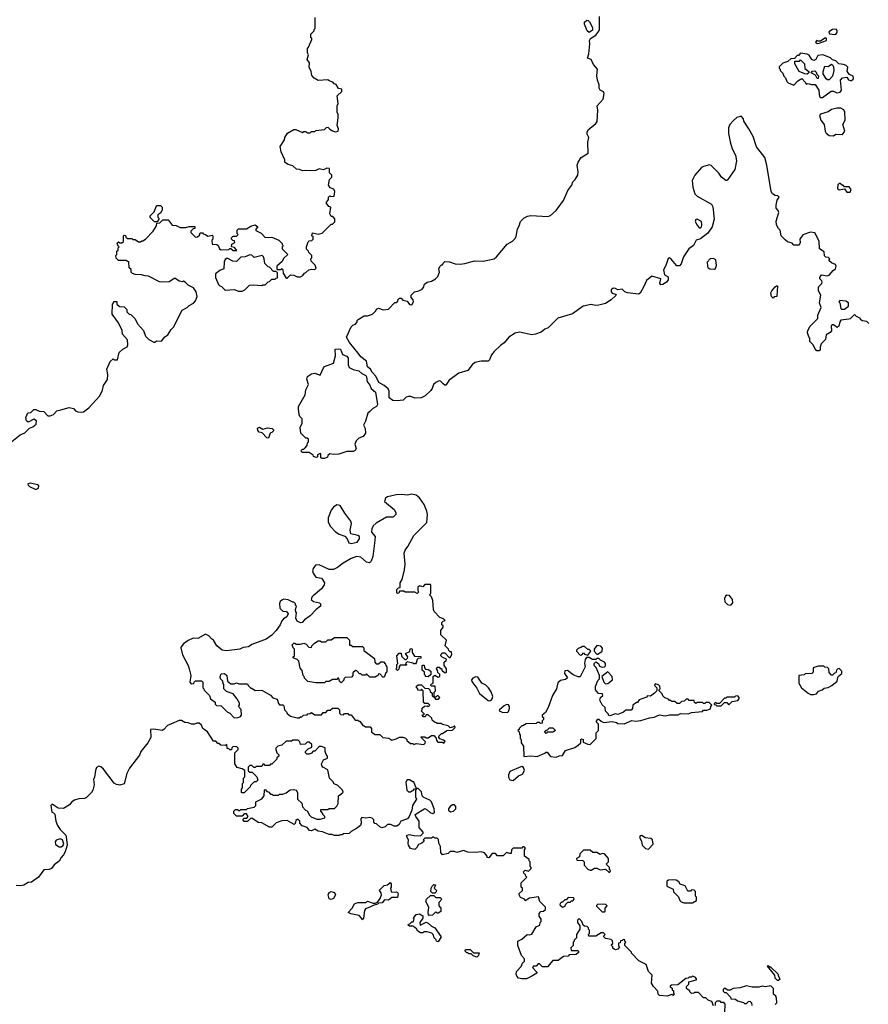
# Model space of a CAD drawing. Extents: x 2029826 to 2248070, y 228728 to 402406.
# Tile 366 of 368: x 2158637 to 2166340, y 371132 to 380065. Entities that reach past the tile are written whole.
import ezdxf

# ---------------------------------------------------------------- set-up
doc = ezdxf.new("R2010")
doc.units = 0

msp = doc.modelspace()

# ---------------------------------------------------------------- linework, layer by layer
at = {"layer": '0CON10XD'}
for points in [[(2158550, 376225), (2158641.7, 376298.3), (2158685, 376317.5), (2158725, 376360), (2158755, 376370), (2158787.5, 376395), (2158790, 376425), (2158765, 376440), (2158715, 376412.5), (2158700, 376425), (2158692.5, 376455), (2158711.7, 376498.3), (2158738.3, 376501.7), (2158765, 376530), (2158785, 376530), (2158813, 376513), (2158855, 376510), (2158891.7, 376471.7), (2158915, 376470), (2158945, 376482.5), (2158973, 376517), (2159010, 376525), (2159085, 376546.7), (2159125, 376537.5), (2159145, 376517.5), (2159165, 376507.5), (2159195, 376503.3), (2159215, 376507.5), (2159265, 376543.3), (2159365, 376652.5), (2159388.8, 376705), (2159397.5, 376745), (2159435, 376800), (2159436.7, 376845), (2159426.7, 376895), (2159457.5, 376965), (2159485, 376987.5), (2159495, 376980), (2159525, 376980), (2159540, 377045), (2159573.9, 377076.1), (2159611.7, 377098.3), (2159617.5, 377115), (2159615, 377160), (2159571.7, 377211.7), (2159566.2, 377245), (2159533.8, 377313.8), (2159477.5, 377395), (2159480, 377485), (2159490, 377495), (2159491.7, 377508.3), (2159518.3, 377508.3), (2159520, 377485), (2159541.7, 377461.7), (2159585, 377460), (2159610, 377435), (2159610, 377415), (2159630, 377395), (2159645, 377390), (2159685, 377350), (2159707, 377307), (2159760, 377245), (2159780, 377195), (2159810, 377165), (2159855, 377140), (2159865, 377140), (2159878.3, 377151.7), (2159925, 377150), (2159953.6, 377186.4), (2159983, 377207), (2160012.5, 377255), (2160032.5, 377275), (2160111.7, 377428.3), (2160157.5, 377455), (2160175, 377472.5), (2160215, 377492.5), (2160232.5, 377515), (2160246.7, 377555), (2160237.5, 377595), (2160215, 377632.5), (2160165, 377656.7), (2160140, 377685), (2160125, 377692.5), (2160115, 377687.5), (2160085, 377692.5), (2160045, 377720), (2159995, 377687.5), (2159925, 377683.3), (2159905, 377687.5), (2159807, 377737), (2159775, 377740), (2159741.7, 377751.7), (2159685, 377752.5), (2159661.7, 377761.7), (2159650, 377775), (2159648.3, 377798.3), (2159630, 377815), (2159628.3, 377868.3), (2159615, 377870), (2159605, 377880), (2159535, 377880), (2159511.7, 377901.7), (2159510, 377925), (2159520, 377935), (2159520, 377965), (2159530, 377975), (2159530, 377995), (2159540, 378005), (2159531.7, 378011.7), (2159521.7, 378038.3), (2159535, 378050), (2159545, 378040), (2159565, 378040), (2159578.3, 378051.7), (2159580, 378105), (2159585, 378110), (2159598.3, 378108.3), (2159601.7, 378091.7), (2159615, 378080), (2159655, 378080), (2159665, 378070), (2159685, 378070), (2159715, 378050), (2159735, 378050), (2159745, 378060), (2159755, 378060), (2159780, 378075), (2159850, 378145), (2159880, 378195), (2159881.7, 378218.3), (2159908.3, 378221.7), (2159935, 378250), (2159985, 378250), (2160021.7, 378201.7), (2160057, 378197), (2160095, 378180), (2160145, 378180), (2160175, 378190), (2160228.3, 378188.3), (2160228.3, 378171.7), (2160211.7, 378168.3), (2160190, 378145), (2160190, 378135), (2160233, 378093), (2160250, 378095), (2160268.3, 378111.7), (2160275, 378130), (2160295, 378130), (2160302.5, 378122.5), (2160325, 378117.5), (2160345, 378100), (2160385, 378110), (2160390, 378105), (2160390, 378075), (2160380, 378065), (2160385, 378030), (2160427, 378027), (2160440, 378015), (2160450, 377985), (2160465, 377977.5), (2160535, 377980), (2160545, 377990), (2160555, 377990), (2160575, 377970), (2160608.3, 377971.7), (2160588.3, 377998.3), (2160560, 378005), (2160561.7, 378028.3), (2160590, 378045), (2160588.3, 378058.3), (2160571.7, 378061.7), (2160560, 378075), (2160560, 378085), (2160575, 378100), (2160605, 378100), (2160615, 378110), (2160620, 378115), (2160610, 378125), (2160610, 378155), (2160621.7, 378168.3), (2160695, 378167.5), (2160735, 378193.3), (2160773, 378203), (2160797.5, 378185), (2160780, 378165), (2160781.7, 378151.7), (2160828.3, 378128.3), (2160865, 378090), (2160925, 378092.5), (2160990, 378065), (2161020, 378035), (2161020, 378025), (2161030, 378015), (2161020, 378005), (2161020, 377985), (2161070, 377935), (2161031.7, 377898.3), (2161018.3, 377871.7), (2160971.7, 377828.3), (2160970, 377805), (2160975, 377800), (2161005, 377800), (2161018.3, 377808.3), (2161027, 377797), (2161030, 377765), (2161055, 377720), (2161065, 377720), (2161095, 377750), (2161125, 377747.5), (2161155, 377732.5), (2161187, 377733), (2161206.4, 377743.6), (2161223.6, 377766.4), (2161235, 377770), (2161263, 377797), (2161285, 377802.5), (2161315, 377800), (2161328.3, 377811.7), (2161318.3, 377838.3), (2161283, 377873), (2161280, 377895), (2161290, 377905), (2161290, 377925), (2161261.7, 377951.7), (2161260, 377965), (2161241.7, 377981.7), (2161240, 378005), (2161255, 378050), (2161265, 378060), (2161288.3, 378061.7), (2161300, 378075), (2161300, 378095), (2161290, 378105), (2161295, 378130), (2161345, 378120), (2161381.7, 378128.3), (2161465, 378210), (2161475, 378210), (2161498.3, 378231.7), (2161498.3, 378258.3), (2161478.3, 378278.3), (2161465, 378280), (2161453, 378303), (2161460, 378365), (2161441.7, 378371.7), (2161420, 378405), (2161440, 378435), (2161440, 378455), (2161451.7, 378468.3), (2161465, 378460), (2161490, 378465), (2161497.5, 378505), (2161488.3, 378528.3), (2161455, 378540), (2161440, 378565), (2161450, 378615), (2161470, 378635), (2161470, 378655), (2161450, 378675), (2161450, 378715), (2161425, 378717.5), (2161395, 378702.5), (2161355, 378712.5), (2161325, 378697.5), (2161275, 378692.5), (2161233.3, 378696.7), (2161205, 378692.5), (2161177, 378707), (2161148.3, 378708.3), (2161115, 378740), (2161075, 378750), (2161050, 378765), (2161043, 378773), (2161042.5, 378795), (2161010, 378865), (2161002.5, 378915), (2161040, 378975), (2161043, 378997), (2161067.5, 379035), (2161125, 379067.5), (2161145, 379070), (2161205, 379042.5), (2161215, 379050), (2161235, 379050), (2161245, 379040), (2161275, 379040), (2161285, 379050), (2161315, 379050), (2161325, 379060), (2161405, 379070), (2161421.7, 379088.3), (2161435, 379090), (2161450.7, 379070.7), (2161476.1, 379056.1), (2161505, 379048.8), (2161527.5, 379055), (2161530, 379075), (2161518.8, 379105), (2161527.5, 379175), (2161527.5, 379205), (2161517.5, 379225), (2161520, 379285), (2161527.5, 379305), (2161520, 379375), (2161560, 379415), (2161560, 379435), (2161531.7, 379441.7), (2161508.3, 379478.3), (2161491.7, 379481.7), (2161478.3, 379498.3), (2161445, 379510), (2161435, 379520), (2161345, 379512.5), (2161310, 379535), (2161288.3, 379558.3), (2161282.5, 379595), (2161263.3, 379635), (2161267.5, 379675), (2161247.5, 379705), (2161257.5, 379745), (2161250, 379765), (2161250, 379805), (2161260, 379815), (2161290, 379885), (2161290, 379895), (2161280, 379905), (2161280, 379935), (2161310, 379965), (2161310, 379975), (2161320, 379985), (2161320, 380085)], [(2166163, 377347), (2166091.7, 377338.3), (2166080, 377325), (2166072.5, 377285), (2166056.4, 377273.6), (2166025, 377297.5), (2166015, 377297.5), (2166003.6, 377286.4), (2166007, 377243), (2165993, 377227), (2165957.5, 377205), (2165952.5, 377165), (2165912.5, 377125), (2165902.5, 377095), (2165901.7, 377068.3), (2165895, 377060), (2165871.7, 377061.7), (2165853, 377083), (2165840, 377115), (2165810, 377145), (2165810, 377175), (2165798.3, 377188.3), (2165788.8, 377225), (2165791.2, 377245), (2165812.5, 377285), (2165880, 377355), (2165880, 377385), (2165912.5, 377455), (2165897.5, 377495), (2165910, 377565), (2165887.5, 377605), (2165887.5, 377635), (2165890, 377645), (2165917, 377673), (2165920, 377685), (2165917, 377697), (2165900, 377715), (2165900, 377725), (2165915, 377750), (2165965, 377740), (2165985, 377747.5), (2166020.5, 377789.5), (2166042.5, 377805), (2166049.3, 377829.3), (2166043, 377843), (2166005, 377860), (2165981.7, 377881.7), (2165990, 377895), (2165978.3, 377908.3), (2165955, 377910), (2165941.7, 377921.7), (2165938.3, 377958.3), (2165897.5, 377985), (2165892.5, 378055), (2165855, 378132.5), (2165815, 378136.7), (2165745, 378112.5), (2165717.5, 378075), (2165722.5, 378045), (2165711.7, 378018.3), (2165665, 378020), (2165647, 378037), (2165605, 378050), (2165585, 378067.5), (2165550, 378105), (2165540, 378155), (2165525, 378170), (2165507.5, 378205), (2165503.6, 378236.4), (2165526.7, 378315), (2165520, 378335), (2165502.5, 378355), (2165502.5, 378382.5), (2165513, 378427), (2165530, 378455), (2165517, 378467), (2165495, 378470), (2165470, 378485), (2165457.5, 378505), (2165420, 378745), (2165400, 378815), (2165325, 378912.5), (2165293.3, 379005), (2165256.1, 379076.1), (2165210, 379145), (2165207, 379167), (2165185, 379190), (2165145, 379177.5), (2165115, 379151.2), (2165082.5, 379115), (2165071.4, 379085), (2165071.7, 379031.7), (2165086.4, 378956.4), (2165104.5, 378894.5), (2165134.2, 378835), (2165144.3, 378785), (2165126.7, 378705), (2165065, 378616.7), (2165055, 378607.5), (2165045, 378607.5), (2165006.7, 378635), (2164983.3, 378673.3), (2164913.1, 378743.1), (2164899.5, 378749.5), (2164845, 378734.3), (2164825, 378722.9), (2164765.4, 378654.6), (2164740, 378605), (2164747.5, 378545), (2164763.8, 378485), (2164786, 378465), (2164915, 378390), (2164927, 378367), (2164940, 378255), (2164923, 378187), (2164882.2, 378127.8), (2164815, 378077.1), (2164776.2, 378063.8), (2164754, 378015), (2164709.2, 377985), (2164662.5, 377915), (2164640.3, 377849.7), (2164625, 377832), (2164602.4, 377832.4), (2164551.7, 377891.7), (2164535, 377903.3), (2164522.7, 377897.3), (2164503.1, 377835), (2164479.6, 377795), (2164490, 377750), (2164522.5, 377732.5), (2164522, 377705), (2164508, 377685), (2164475, 377661.9), (2164455, 377660), (2164448.8, 377675), (2164457.5, 377715), (2164375, 377738), (2164325, 377697.5), (2164302, 377645), (2164268, 377585), (2164255, 377576.2), (2164155, 377586.7), (2164130, 377595), (2164105, 377620), (2164065, 377613.3), (2164046, 377626), (2164025, 377628.6), (2164006.7, 377615), (2164005.6, 377595), (2164015, 377582.9), (2164043.8, 377573.8), (2164052.5, 377565), (2164005, 377523.5), (2163955, 377491.5), (2163895, 377474.6), (2163863, 377473), (2163825, 377480), (2163752, 377465), (2163655, 377395.4), (2163522.1, 377357.9), (2163435, 377268.8), (2163405, 377256.7), (2163369.1, 377230.9), (2163317.4, 377212.6), (2163285, 377206.9), (2163175, 377229.5), (2163135, 377222.2), (2163075.6, 377184.4), (2163035, 377132), (2163000.7, 377109.3), (2162942.5, 377055), (2162920, 377025), (2162901.1, 376978.9), (2162888.3, 376968.3), (2162826.6, 376966.6), (2162768.8, 376955), (2162744.3, 376935), (2162705, 376883.3), (2162622.3, 376857.7), (2162533.9, 376796.1), (2162505, 376750), (2162495, 376750), (2162480.7, 376760.7), (2162457, 376787), (2162445, 376787.5), (2162415, 376772.5), (2162392.5, 376755), (2162380.7, 376719.3), (2162368, 376702), (2162316.4, 376653.6), (2162280, 376635), (2162225, 376632.5), (2162187, 376647), (2162165, 376647.5), (2162145, 376640), (2162116.4, 376613.6), (2162063.6, 376606.4), (2162025, 376611.2), (2161990, 376635), (2161990, 376695), (2161981.2, 376715), (2161945.8, 376745.8), (2161896, 376775), (2161870.5, 376830.5), (2161835, 376866.2), (2161820.8, 376895), (2161795, 376916.2), (2161786.4, 376966.4), (2161732.5, 377005), (2161710.5, 377040.5), (2161631.4, 377135), (2161603.3, 377185), (2161645, 377280), (2161660, 377295), (2161686.4, 377303.6), (2161700, 377325), (2161700, 377335), (2161710, 377345), (2161763, 377377), (2161795, 377377.5), (2161840, 377395), (2161870, 377425), (2161875, 377440), (2161895, 377447.5), (2161935, 377432.5), (2161985, 377440), (2162041.7, 377498.3), (2162055, 377500), (2162068.3, 377511.7), (2162070, 377525), (2162085, 377540), (2162098.3, 377538.3), (2162115, 377520), (2162155, 377510), (2162175, 377482.5), (2162195, 377477.5), (2162212.5, 377505), (2162210, 377525), (2162190, 377545), (2162190, 377565), (2162220, 377595), (2162260, 377605), (2162289.3, 377620.7), (2162302.5, 377635), (2162310, 377665), (2162335, 377682.5), (2162375, 377692.5), (2162412.5, 377715), (2162432.5, 377735), (2162447.5, 377775), (2162442.5, 377805), (2162450, 377825), (2162465, 377840), (2162475, 377840), (2162480, 377855), (2162495, 377870), (2162537.7, 377867.7), (2162590, 377850), (2162635, 377845.7), (2162677.9, 377852.1), (2162765, 377877.5), (2162845, 377874), (2162945, 377896.9), (2162965.9, 377914.1), (2163062.2, 378027.8), (2163108.8, 378055), (2163132.3, 378077.7), (2163142.3, 378097.7), (2163155, 378166.7), (2163170.6, 378195), (2163182.2, 378235), (2163215, 378268.6), (2163247.1, 378282.9), (2163275, 378288.5), (2163429.3, 378280.7), (2163455, 378290), (2163506.9, 378333.1), (2163572.9, 378425), (2163612, 378515), (2163650, 378565), (2163656.4, 378593.6), (2163677.5, 378615), (2163702.5, 378655), (2163706.7, 378685), (2163696.7, 378745), (2163707.3, 378772.7), (2163733.8, 378815), (2163796.2, 378855), (2163794.1, 378954.1), (2163803.3, 378995), (2163787.5, 379025), (2163787.5, 379045), (2163797.5, 379065), (2163867.7, 379122.3), (2163879.5, 379140.5), (2163885.8, 379245), (2163879.2, 379285), (2163932.5, 379345), (2163942, 379395), (2163935, 379411.2), (2163905.6, 379425.6), (2163897.1, 379445), (2163896, 379475), (2163881.2, 379515), (2163876.7, 379555), (2163882.5, 379615), (2163845, 379660), (2163825, 379702.5), (2163790, 379715), (2163802.5, 379755), (2163813.3, 379845), (2163807.5, 379875), (2163817, 379893), (2163867.5, 379925), (2163895, 379960), (2163900, 379975), (2163900, 380095)], [(2163805, 379950), (2163787.5, 379965), (2163764.3, 380025), (2163765, 380042.5), (2163785, 380060), (2163798.3, 380058.3), (2163810, 380045), (2163837.5, 379995), (2163835, 379970), (2163805, 379950)], [(2165875, 379850), (2165895, 379852.5), (2165960, 379875), (2165960, 379895), (2165955, 379900), (2165945, 379897.5), (2165905, 379870), (2165885, 379870), (2165872.5, 379877.5), (2165861.7, 379861.7), (2165875, 379850)], [(2166035, 379930.8), (2166049.7, 379940.3), (2166055.7, 379954.3), (2166056.7, 379966.7), (2166048, 379978), (2166015, 379977.1), (2165980, 379955), (2165987.5, 379937.5), (2166035, 379930.8)], [(2165908.3, 379358.3), (2165925, 379360), (2166003, 379417), (2166025, 379417.5), (2166055, 379402.5), (2166085, 379407.5), (2166096.7, 379425), (2166086.2, 379515), (2166105, 379538), (2166145, 379542.5), (2166160.6, 379520.6), (2166175, 379514.2), (2166185.8, 379514.2), (2166201.2, 379525), (2166206.2, 379535), (2166202.3, 379552.3), (2166168.8, 379568.8), (2166146.7, 379595), (2166153.3, 379635), (2166138.6, 379648.6), (2166115, 379659.2), (2166073.2, 379663.2), (2166045, 379692.5), (2166015, 379700), (2165995, 379720), (2165926.4, 379746.4), (2165881.2, 379738.8), (2165862, 379705), (2165845, 379693.8), (2165826.2, 379705), (2165803.6, 379743.6), (2165785, 379752.5), (2165725, 379760), (2165705, 379740), (2165695, 379740), (2165668.3, 379711.7), (2165635, 379710), (2165610, 379685), (2165565, 379670), (2165531.7, 379638.3), (2165530, 379625), (2165540, 379615), (2165540, 379605), (2165565, 379580), (2165571.7, 379551.7), (2165588.3, 379538.3), (2165600, 379505), (2165611.7, 379491.7), (2165665, 379470), (2165700.7, 379509.3), (2165735, 379530), (2165770, 379495), (2165775, 379480), (2165795, 379487.5), (2165825, 379478), (2165856.7, 379476.7), (2165890, 379425), (2165892.5, 379385), (2165900, 379365), (2165908.3, 379358.3)], [(2165785, 379570), (2165763, 379573), (2165712.5, 379595), (2165672.5, 379665), (2165671.7, 379688.3), (2165715, 379690), (2165725, 379700), (2165760, 379665), (2165763, 379623), (2165800, 379595), (2165798.3, 379581.7), (2165785, 379570)], [(2165968.3, 379518.3), (2165957, 379527), (2165930, 379575), (2165931.2, 379595), (2165945, 379642.5), (2165975, 379640.8), (2166005, 379661.2), (2166015.8, 379655.8), (2166025, 379637.5), (2166025.6, 379604.4), (2166015, 379552.5), (2165985, 379520), (2165968.3, 379518.3)], [(2165885, 379530), (2165875, 379530), (2165861.7, 379561.7), (2165821.7, 379581.7), (2165831.7, 379598.3), (2165855, 379600), (2165865, 379590), (2165871.7, 379571.7), (2165886.4, 379556.4), (2165885, 379530)], [(2166025, 379010), (2166045, 379027.5), (2166105, 379022.5), (2166126.1, 379053.9), (2166106.9, 379115), (2166128.9, 379155), (2166127.1, 379225), (2166116.4, 379246.4), (2166091.1, 379261.1), (2166055, 379261.1), (2166005, 379250), (2165975, 379230), (2165905, 379208.8), (2165896.2, 379195), (2165908, 379155), (2165937.5, 379115), (2165947.5, 379055), (2165957, 379037), (2165984.1, 379014.1), (2166025, 379010)], [(2166175, 378500), (2166182.5, 378525), (2166165, 378550), (2166125, 378550), (2166115, 378560), (2166105, 378560), (2166085, 378580), (2166075, 378580), (2166061.7, 378568.3), (2166060, 378535), (2166075, 378520), (2166125, 378530), (2166145, 378500), (2166175, 378500)], [(2159885, 378230), (2159861.7, 378231.7), (2159821.7, 378271.7), (2159820, 378285), (2159858.3, 378321.7), (2159880, 378375), (2159885, 378380), (2159915, 378380), (2159930, 378365), (2159930, 378335), (2159920, 378325), (2159918.3, 378311.7), (2159890, 378295), (2159890, 378275), (2159900, 378265), (2159900, 378255), (2159885, 378230)], [(2164805, 378177.5), (2164815, 378178), (2164824.3, 378185.7), (2164830, 378205), (2164826, 378235), (2164785.7, 378255.7), (2164775, 378252), (2164767.5, 378235), (2164785, 378200.6), (2164805, 378177.5)], [(2160655, 377603.3), (2160680, 377615), (2160723, 377657), (2160755, 377660), (2160835, 377652.5), (2160845, 377660), (2160865, 377660), (2160891.7, 377688.3), (2160905, 377690), (2160925, 377710), (2160955, 377710), (2160965, 377720), (2160978.3, 377721.7), (2160978.3, 377768.3), (2160965, 377780), (2160941.7, 377781.7), (2160905, 377820), (2160891.7, 377821.7), (2160861.7, 377851.7), (2160857, 377897), (2160850, 377915), (2160837, 377927), (2160765, 377907.5), (2160745, 377927.5), (2160725, 377932.5), (2160685, 377912.5), (2160645, 377910), (2160605, 377872.5), (2160573, 377873), (2160525, 377900), (2160515, 377900), (2160501.7, 377888.3), (2160493, 377867), (2160490, 377805), (2160455, 377790), (2160415, 377760), (2160413.3, 377725), (2160443, 377663), (2160455, 377650), (2160470, 377645), (2160495, 377617.5), (2160505, 377612.5), (2160585, 377617.5), (2160623.6, 377603.6), (2160655, 377603.3)], [(2164945, 377801.9), (2164952.7, 377807.3), (2164962, 377835), (2164955, 377887.5), (2164935, 377900), (2164905, 377896.9), (2164878, 377865), (2164878.9, 377825), (2164885, 377813.1), (2164900, 377805), (2164945, 377801.9)], [(2165475, 377540), (2165460, 377555), (2165453.6, 377586.4), (2165462.5, 377605), (2165495, 377640), (2165505, 377650), (2165515, 377650), (2165510, 377555), (2165485, 377550), (2165475, 377540)], [(2166125, 377440), (2166160, 377465), (2166160, 377495), (2166135, 377510), (2166081.7, 377518.3), (2166072.5, 377505), (2166080, 377495), (2166090, 377445), (2166095, 377440), (2166125, 377440)], [(2166345, 377310), (2166327, 377327), (2166283, 377333), (2166270, 377345), (2166270, 377355), (2166233, 377373), (2166215, 377390), (2166175, 377350), (2166163, 377347)], [(2161405, 376083.8), (2161383.9, 376083.9), (2161370.7, 376090.7), (2161370, 376125), (2161365, 376130), (2161341.7, 376118.3), (2161340, 376095), (2161327, 376093), (2161305, 376102.5), (2161300, 376115), (2161265, 376137.5), (2161205, 376140), (2161190, 376155), (2161205, 376170), (2161215, 376170), (2161229.3, 376180.7), (2161247, 376203), (2161250, 376225), (2161260, 376235), (2161258.3, 376258.3), (2161245, 376270), (2161235, 376270), (2161190, 376315), (2161182.5, 376365), (2161200, 376405), (2161200, 376445), (2161180, 376465), (2161173, 376483), (2161167.5, 376535), (2161167.5, 376555), (2161227, 376663), (2161233, 376707), (2161260, 376755), (2161242.5, 376805), (2161250.7, 376829.3), (2161285, 376852.5), (2161315, 376857.5), (2161365, 376840), (2161393.9, 376906.1), (2161405, 376917.5), (2161485, 376950), (2161503.3, 377015), (2161500, 377075), (2161535, 377079.2), (2161550, 377075), (2161568.6, 377028.6), (2161605, 377011.2), (2161619.2, 376995), (2161619.2, 376935), (2161628.6, 376908.6), (2161665, 376891.4), (2161715, 376878.9), (2161743.8, 376853.8), (2161778.2, 376838.2), (2161785.4, 376825), (2161790, 376780), (2161811.2, 376755), (2161827.9, 376717.9), (2161866.9, 376685), (2161886, 376575), (2161875, 376556.7), (2161841.2, 376538.8), (2161815, 376510), (2161796.1, 376493.9), (2161777.3, 376422.7), (2161757.5, 376385), (2161772, 376355), (2161775, 376312.5), (2161755, 376283.3), (2161715, 376270), (2161690, 376245), (2161680, 376215), (2161692.5, 376175), (2161683, 376157), (2161665, 376147.5), (2161605, 376147.5), (2161535, 376122.5), (2161485, 376120), (2161452.5, 376127.5), (2161435, 376110), (2161430, 376095), (2161405, 376083.8)], [(2160895, 376270), (2160881.7, 376271.7), (2160838.3, 376318.3), (2160811.7, 376321.7), (2160798.3, 376338.3), (2160795, 376360), (2160815, 376367.5), (2160845, 376350), (2160885, 376362.5), (2160930, 376355), (2160940, 376345), (2160940, 376335), (2160925, 376320), (2160910, 376315), (2160895, 376270)], [(2158785, 375802.5), (2158807.5, 375815), (2158810, 375835), (2158800, 375845), (2158735, 375860), (2158712.5, 375855), (2158713.3, 375843.3), (2158725, 375830), (2158785, 375802.5)], [(2162305, 373490), (2162318.3, 373501.7), (2162320, 373515), (2162281.7, 373551.7), (2162281.7, 373558.3), (2162315, 373560), (2162325, 373550), (2162345, 373550), (2162375, 373570), (2162395, 373570), (2162418.3, 373548.3), (2162420, 373525), (2162431.7, 373511.7), (2162475, 373510), (2162488.3, 373501.7), (2162498.3, 373518.3), (2162485, 373530), (2162451.7, 373541.7), (2162440, 373555), (2162440, 373565), (2162465, 373590), (2162475, 373590), (2162513, 373617), (2162565, 373620), (2162590, 373645), (2162585, 373660), (2162575, 373650), (2162545, 373640), (2162525, 373660), (2162475, 373670), (2162465, 373680), (2162425, 373680), (2162415, 373690), (2162401.7, 373691.7), (2162381.7, 373711.7), (2162378.3, 373728.3), (2162345, 373760), (2162325, 373760), (2162318.3, 373741.7), (2162301.7, 373741.7), (2162290, 373755), (2162310, 373765), (2162280, 373795), (2162290, 373805), (2162291.7, 373818.3), (2162311.7, 373838.3), (2162335, 373840), (2162345, 373830), (2162360, 373845), (2162345, 373860), (2162315, 373860), (2162301.7, 373871.7), (2162300, 373975), (2162285, 373990), (2162275, 373980), (2162251.7, 373981.7), (2162250, 373995), (2162240, 374005), (2162240, 374020), (2162255, 374030), (2162285, 374030), (2162315, 374000), (2162348.3, 373998.3), (2162360, 373985), (2162361.7, 373971.7), (2162380, 373955), (2162381.7, 373931.7), (2162400, 373920), (2162411.7, 373901.7), (2162438.3, 373901.7), (2162450, 373915), (2162435, 373930), (2162425, 373930), (2162415, 373920), (2162400, 373920), (2162400, 373965), (2162410, 373975), (2162408.3, 374018.3), (2162375, 374020), (2162370, 374025), (2162371.7, 374038.3), (2162390, 374045), (2162390, 374105), (2162405, 374120), (2162435, 374100), (2162450, 374105), (2162450, 374125), (2162431.7, 374141.7), (2162430, 374165), (2162420, 374175), (2162425, 374190), (2162445, 374190), (2162455, 374180), (2162465, 374180), (2162470, 374165), (2162491.7, 374141.7), (2162505, 374140), (2162510, 374145), (2162510, 374175), (2162490, 374205), (2162490, 374235), (2162508.3, 374251.7), (2162510, 374265), (2162471.7, 374281.7), (2162460, 374295), (2162461.7, 374308.3), (2162475, 374320), (2162495, 374320), (2162535, 374280), (2162545, 374280), (2162560, 374305), (2162555, 374330), (2162545, 374330), (2162531.7, 374341.7), (2162530, 374355), (2162500, 374385), (2162510, 374435), (2162460, 374485), (2162460, 374525), (2162480, 374555), (2162480, 374565), (2162470, 374575), (2162470, 374595), (2162481.7, 374608.3), (2162500, 374615), (2162485, 374630), (2162451.7, 374641.7), (2162400, 374695), (2162392.5, 374715), (2162387, 374797), (2162375, 374830), (2162360, 374845), (2162370, 374865), (2162370, 374935), (2162365, 374940), (2162315, 374940), (2162295, 374920), (2162265, 374930), (2162251.7, 374918.3), (2162250, 374885), (2162260, 374875), (2162245, 374860), (2162225, 374870), (2162135, 374870), (2162125, 374880), (2162085, 374880), (2162078.3, 374861.7), (2162065, 374860), (2162060, 374865), (2162060, 374895), (2162075, 374910), (2162090, 374915), (2162090, 374955), (2162107.5, 374985), (2162131.2, 375075), (2162136.7, 375125), (2162126.2, 375225), (2162135, 375252.5), (2162160, 375285), (2162215, 375386.7), (2162333.3, 375505), (2162338, 375575), (2162332.2, 375605), (2162306.9, 375666.9), (2162265, 375726.7), (2162235, 375750.8), (2162195, 375760), (2162155, 375751.2), (2162105, 375758.8), (2162055, 375755.8), (2161975, 375736.2), (2161957.5, 375725), (2161947.5, 375695), (2162035, 375622.5), (2162052.5, 375595), (2162052.5, 375575), (2162028, 375552), (2161965, 375550.8), (2161872.7, 375497.3), (2161846.4, 375473.6), (2161832.5, 375445), (2161830, 375415), (2161862.5, 375375), (2161858.8, 375315), (2161843.8, 375195), (2161825.9, 375154.1), (2161811.7, 375138.3), (2161785, 375142.5), (2161735, 375190), (2161695, 375193.8), (2161644.3, 375175.7), (2161574.2, 375135.8), (2161522.5, 375095), (2161485, 375076.7), (2161445, 375076.7), (2161355, 375118), (2161323.3, 375115), (2161301.2, 375085), (2161296.2, 375065), (2161300, 375045), (2161325, 375006.7), (2161375, 374997.5), (2161386.4, 374986.4), (2161402.5, 374955), (2161401.7, 374938.3), (2161375, 374902.5), (2161300.5, 374839.5), (2161287.5, 374825), (2161282.5, 374805), (2161305, 374786.7), (2161357.5, 374775), (2161367.5, 374765), (2161367.5, 374745), (2161326.7, 374715), (2161275, 374656.7), (2161220.7, 374619.3), (2161200, 374595), (2161185, 374592.5), (2161155, 374607.5), (2161143.3, 374635), (2161150, 374685), (2161143, 374693), (2161140, 374715), (2161150, 374745), (2161140, 374755), (2161140, 374765), (2161125, 374780), (2161115, 374780), (2161075, 374802.5), (2161035, 374806.7), (2161015, 374800), (2161001.7, 374788.3), (2160995, 374770), (2160997.5, 374725), (2161025, 374700), (2161060, 374695), (2161072.5, 374675), (2161061.7, 374648.3), (2161031.7, 374628.3), (2161015, 374612.5), (2161001.2, 374575), (2160965.8, 374525), (2160925, 374482), (2160873.3, 374445), (2160744.4, 374395.6), (2160713.2, 374376.8), (2160665, 374368.6), (2160635, 374353.3), (2160515, 374338.8), (2160476.1, 374346.1), (2160425.8, 374385.8), (2160395, 374437.5), (2160377, 374447), (2160352.5, 374475), (2160325, 374490), (2160255, 374452.5), (2160213, 374453), (2160165.8, 374434.2), (2160125, 374402), (2160104, 374375), (2160100.8, 374365), (2160115, 374302.5), (2160166.8, 374206.8), (2160176.2, 374175), (2160191.2, 374115), (2160182.5, 374055), (2160195, 374040), (2160218.3, 374041.7), (2160220, 374055), (2160233, 374067), (2160288.3, 374068.3), (2160300, 374055), (2160300, 374005), (2160310, 373995), (2160311.7, 373981.7), (2160360, 373935), (2160370, 373905), (2160410, 373875), (2160410, 373855), (2160423, 373843), (2160465, 373840), (2160520, 373785), (2160543, 373773), (2160585, 373732.5), (2160617, 373733), (2160638.3, 373741.7), (2160650, 373755), (2160647, 373807), (2160622.5, 373835), (2160631.7, 373848.3), (2160632.5, 373865), (2160607, 373907), (2160575, 373950), (2160515, 373970), (2160490, 373995), (2160490, 374035), (2160483, 374043), (2160480, 374065), (2160460, 374085), (2160457.5, 374105), (2160465, 374130), (2160495, 374132.5), (2160517.5, 374115), (2160523, 374063), (2160555, 374040), (2160585, 374040), (2160605, 374047.5), (2160625, 374040), (2160705, 374040), (2160710, 374025), (2160735, 374000), (2160745, 374000), (2160775, 373980), (2160835, 373982.5), (2160915, 373937.5), (2160935, 373912.5), (2160975, 373900), (2160985, 373860), (2160995, 373850), (2161025, 373850), (2161035, 373840), (2161040, 373805), (2161060, 373785), (2161065, 373770), (2161095, 373747.5), (2161155, 373730), (2161175, 373730), (2161185, 373740), (2161198.3, 373741.7), (2161213, 373757), (2161245, 373760), (2161253, 373767), (2161275, 373770), (2161285, 373780), (2161315, 373760), (2161375, 373760), (2161391.7, 373778.3), (2161415, 373780), (2161435, 373800), (2161455, 373800), (2161475, 373820), (2161525, 373820), (2161540, 373805), (2161540, 373775), (2161551.7, 373761.7), (2161575, 373760), (2161585, 373770), (2161615, 373770), (2161625, 373760), (2161645, 373760), (2161681.7, 373711.7), (2161705, 373710), (2161715, 373700), (2161725, 373700), (2161751.7, 373661.7), (2161765, 373660), (2161775, 373650), (2161818.3, 373648.3), (2161830, 373635), (2161831.7, 373601.7), (2161865, 373580), (2161905, 373580), (2161933, 373553), (2161987, 373547), (2162015, 373530), (2162055, 373540), (2162085, 373557.5), (2162115, 373557.5), (2162138.3, 373548.3), (2162150, 373535), (2162150, 373525), (2162185, 373500), (2162205, 373500), (2162215, 373490), (2162235, 373500), (2162305, 373490)], [(2161645, 375312.5), (2161700, 375325), (2161720, 375355), (2161720, 375375), (2161707, 375387), (2161641.7, 375401.7), (2161637.5, 375435), (2161647.5, 375495), (2161642.5, 375515), (2161587.7, 375587.7), (2161546.4, 375656.4), (2161515, 375662.5), (2161485, 375643.3), (2161464.3, 375615.7), (2161436.2, 375545), (2161436.1, 375506.1), (2161458.3, 375468.3), (2161505, 375420), (2161538.3, 375398.3), (2161589.3, 375379.3), (2161610, 375355), (2161625, 375320), (2161645, 375312.5)], [(2165085, 374754.2), (2165095, 374756), (2165109.2, 374775), (2165108.1, 374805), (2165079.8, 374839.8), (2165055, 374844), (2165044, 374835), (2165035.8, 374815), (2165037.5, 374785), (2165060.3, 374760.3), (2165085, 374754.2)], [(2161555, 374050), (2161540, 374065), (2161535, 374090), (2161525, 374090), (2161515, 374080), (2161475, 374080), (2161445, 374060), (2161415, 374060), (2161405, 374050), (2161325, 374050), (2161251.7, 374061.7), (2161221.7, 374091.7), (2161220, 374105), (2161210, 374115), (2161201.7, 374161.7), (2161183, 374183), (2161170, 374245), (2161155, 374260), (2161120, 374275), (2161120, 374285), (2161130, 374295), (2161130, 374355), (2161120, 374365), (2161110, 374395), (2161125, 374410), (2161135, 374410), (2161145, 374400), (2161185, 374400), (2161215, 374407.5), (2161238.3, 374398.3), (2161261.7, 374371.7), (2161285, 374370), (2161290, 374385), (2161311.7, 374408.3), (2161345, 374430), (2161365, 374430), (2161375, 374420), (2161415, 374420), (2161435, 374440), (2161465, 374440), (2161495, 374460), (2161605, 374460), (2161630, 374435), (2161631.7, 374391.7), (2161645, 374390), (2161655, 374380), (2161748.3, 374378.3), (2161760, 374365), (2161761.7, 374341.7), (2161858.3, 374268.3), (2161860, 374235), (2161871.7, 374221.7), (2161895, 374220), (2161915, 374240), (2161938.3, 374238.3), (2161958.3, 374218.3), (2161960, 374205), (2161970, 374195), (2161970, 374145), (2161961.7, 374138.3), (2161945, 374100), (2161931.7, 374101.7), (2161905, 374130), (2161891.7, 374128.3), (2161888.3, 374111.7), (2161875, 374110), (2161865, 374100), (2161815, 374100), (2161785, 374130), (2161775, 374120), (2161745, 374120), (2161735, 374130), (2161721.7, 374131.7), (2161698.3, 374158.3), (2161685, 374160), (2161661.7, 374138.3), (2161660, 374115), (2161648.3, 374101.7), (2161591.7, 374098.3), (2161580, 374085), (2161578.3, 374071.7), (2161555, 374050)], [(2163795, 374300), (2163820, 374335), (2163805, 374350), (2163795, 374350), (2163765, 374380), (2163745, 374380), (2163731.7, 374368.3), (2163705, 374360), (2163690, 374345), (2163690, 374335), (2163725, 374300), (2163738.3, 374301.7), (2163755, 374320), (2163765, 374310), (2163795, 374300)], [(2163885, 374310), (2163922.5, 374335), (2163927, 374363), (2163910.7, 374380.7), (2163875, 374387.5), (2163850, 374355), (2163850, 374335), (2163875, 374310), (2163885, 374310)], [(2162065, 374160), (2162050, 374175), (2162060, 374185), (2162060, 374215), (2162070, 374225), (2162060, 374295), (2162081.7, 374318.3), (2162098.3, 374318.3), (2162101.7, 374291.7), (2162131.7, 374261.7), (2162145, 374260), (2162158.3, 374271.7), (2162160, 374285), (2162140, 374315), (2162178.3, 374331.7), (2162181.7, 374358.3), (2162195, 374360), (2162200, 374355), (2162200, 374325), (2162221.7, 374291.7), (2162278.3, 374288.3), (2162278.3, 374271.7), (2162255, 374270), (2162241.7, 374258.3), (2162240, 374235), (2162228.3, 374221.7), (2162215, 374220), (2162207, 374227), (2162155, 374240), (2162140, 374225), (2162150, 374215), (2162145, 374210), (2162091.7, 374208.3), (2162080, 374195), (2162078.3, 374171.7), (2162065, 374160)], [(2163505, 373373.3), (2163535, 373387.5), (2163565, 373390), (2163590, 373435), (2163675, 373463.3), (2163706.1, 373483.9), (2163730, 373505), (2163730, 373535), (2163735, 373540), (2163750, 373535), (2163751.7, 373511.7), (2163793, 373493), (2163815, 373490), (2163870, 373545), (2163870, 373595), (2163890, 373615), (2163890, 373675), (2163870, 373695), (2163885, 373720), (2163895, 373720), (2163915, 373700), (2163935, 373690), (2164015, 373697.5), (2164055, 373690), (2164065, 373680), (2164125, 373677.5), (2164193, 373707), (2164225, 373702.5), (2164275, 373707.5), (2164355, 373732.5), (2164395, 373737.5), (2164445, 373757.5), (2164495, 373750), (2164535, 373760), (2164615, 373760), (2164635, 373770), (2164705, 373767.5), (2164735, 373780), (2164835, 373790), (2164845, 373800), (2164875, 373800), (2164908.3, 373811.7), (2164910, 373835), (2164920, 373845), (2164895, 373870), (2164865, 373870), (2164855, 373860), (2164845, 373860), (2164835, 373870), (2164785, 373870), (2164775, 373860), (2164761.7, 373871.7), (2164758.3, 373888.3), (2164715, 373890), (2164705, 373900), (2164685, 373900), (2164668.3, 373881.7), (2164645, 373880), (2164625, 373860), (2164605, 373860), (2164585, 373880), (2164555, 373880), (2164548.3, 373888.3), (2164535, 373890), (2164528.3, 373898.3), (2164490, 373915), (2164475, 373930), (2164468.3, 373948.3), (2164440, 373975), (2164440, 373985), (2164450, 373995), (2164448.3, 374018.3), (2164435, 374030), (2164405, 374040), (2164400, 374025), (2164420, 374005), (2164420, 373975), (2164400, 373955), (2164361.7, 373928.3), (2164335, 373930), (2164325, 373920), (2164260, 373895), (2164245, 373870), (2164235, 373870), (2164203.6, 373846.4), (2164200, 373815), (2164188.3, 373801.7), (2164138.3, 373801.7), (2164117, 373783), (2164081.7, 373768.3), (2164065, 373762.5), (2164045, 373767.5), (2163995, 373750), (2163980, 373755), (2163980, 373765), (2163953, 373793), (2163950, 373825), (2163925, 373850), (2163903, 373893), (2163910, 373915), (2163930, 373935), (2163928.3, 373948.3), (2163891.7, 373951.7), (2163862.5, 373985), (2163863, 374017), (2163885, 374070), (2163900, 374085), (2163900, 374115), (2163868.3, 374188.3), (2163850, 374205), (2163850, 374225), (2163865, 374240), (2163890, 374225), (2163900, 374200), (2163925, 374190), (2163946.7, 374193.3), (2163953.3, 374206.7), (2163953.8, 374225), (2163945.8, 374235.8), (2163910, 374255), (2163895, 374270), (2163875, 374270), (2163865, 374260), (2163835, 374260), (2163805, 374280), (2163781.7, 374278.3), (2163768.3, 374261.7), (2163762.5, 374225), (2163770, 374195), (2163725, 374102.5), (2163705, 374103.3), (2163661.2, 374121.2), (2163609.5, 374159.5), (2163585, 374156.7), (2163582.5, 374135), (2163610, 374095), (2163591.7, 374078.3), (2163545, 374070), (2163521.7, 374048.3), (2163510, 373995), (2163473.3, 373935), (2163432.5, 373825), (2163409.3, 373780.7), (2163380, 373755), (2163380, 373745), (2163390, 373735), (2163390, 373715), (2163380, 373705), (2163378.3, 373681.7), (2163365, 373680), (2163355, 373690), (2163335, 373690), (2163325, 373680), (2163233, 373677), (2163205, 373660), (2163195, 373660), (2163170, 373635), (2163170, 373625), (2163160, 373615), (2163170, 373605), (2163173, 373583), (2163180, 373575), (2163180, 373545), (2163190, 373535), (2163190, 373505), (2163210, 373475), (2163211.7, 373381.7), (2163275, 373387.5), (2163335, 373380), (2163405, 373410), (2163415, 373420), (2163425, 373420), (2163455, 373380), (2163505, 373373.3)], [(2162345, 374102.5), (2162320, 374105), (2162320, 374115), (2162310, 374125), (2162310, 374145), (2162290, 374165), (2162290, 374205), (2162295, 374210), (2162308.3, 374208.3), (2162310, 374185), (2162321.7, 374171.7), (2162345, 374170), (2162370, 374155), (2162370, 374125), (2162345, 374102.5)], [(2165845, 373943.8), (2165870.7, 373949.3), (2165887, 373973), (2165920, 373985), (2165938.3, 374001.7), (2165975, 374007.5), (2166010, 374025), (2166057.5, 374065), (2166063, 374097), (2166070, 374110), (2166100, 374135), (2166100, 374155), (2166075, 374180), (2166063, 374177), (2166050, 374165), (2166045, 374140), (2166033, 374137), (2166015, 374120), (2166005, 374120), (2165983, 374143), (2165980, 374175), (2165968.3, 374188.3), (2165945, 374190), (2165935, 374200), (2165885, 374200), (2165840, 374185), (2165840, 374145), (2165827, 374133), (2165765, 374130), (2165757, 374123), (2165710, 374115), (2165710, 374045), (2165733.6, 374003.6), (2165794.3, 373954.3), (2165815, 373944), (2165845, 373943.8)], [(2162905, 373885.8), (2162915, 373890.8), (2162926.9, 373903.1), (2162932.9, 373925), (2162917.2, 373967.2), (2162891.5, 374005), (2162868.9, 374028.9), (2162831.4, 374045), (2162795, 374100.6), (2162775, 374103.8), (2162749.7, 374090.3), (2162738.8, 374075), (2162740.5, 374060.5), (2162785, 374001.2), (2162811.4, 373951.4), (2162888.8, 373888.8), (2162905, 373885.8)], [(2163955, 374040), (2163975, 374042.5), (2164016.7, 374075), (2164013.3, 374105), (2163975, 374150), (2163920, 374105), (2163940, 374055), (2163955, 374040)], [(2165005, 373840), (2165035, 373870), (2165055, 373870), (2165075, 373850), (2165105, 373880), (2165155, 373890), (2165167, 373903), (2165167, 373917), (2165155, 373930), (2165133, 373927), (2165125, 373920), (2165055, 373920), (2165045, 373910), (2165035, 373910), (2164988.3, 373861.7), (2164965, 373860), (2164955, 373870), (2164941.7, 373858.3), (2164941.7, 373851.7), (2164955, 373850), (2164965, 373840), (2165005, 373840)], [(2163065, 373780), (2163075, 373790), (2163083.3, 373815), (2163083.3, 373835), (2163075, 373848.8), (2163055, 373851.2), (2163035, 373841.2), (2162992.5, 373805), (2162990, 373795), (2163015, 373782.5), (2163065, 373780)], [(2161551.7, 373038.3), (2161571.7, 373058.3), (2161567.5, 373075), (2161525, 373117.5), (2161491.7, 373131.7), (2161480, 373155), (2161450, 373185), (2161435, 373260), (2161390, 373285), (2161378.3, 373298.3), (2161377.5, 373315), (2161395, 373350), (2161430, 373365), (2161430, 373385), (2161418.3, 373398.3), (2161410, 373425), (2161408.3, 373458.3), (2161375, 373470), (2161355, 373470), (2161315, 373430), (2161301.7, 373428.3), (2161285, 373410), (2161265, 373402.5), (2161243, 373403), (2161230, 373415), (2161230, 373425), (2161255, 373450), (2161290, 373465), (2161288.3, 373488.3), (2161265, 373510), (2161245, 373510), (2161227, 373493), (2161185, 373490), (2161180, 373515), (2161165, 373530), (2161115, 373530), (2161105, 373520), (2161055, 373520), (2161017, 373483), (2160980, 373475), (2160963, 373457), (2160962.5, 373445), (2160970, 373415), (2160990, 373395), (2160990, 373385), (2160971.7, 373368.3), (2160970, 373355), (2160925, 373310), (2160915, 373310), (2160905, 373300), (2160865, 373300), (2160855, 373310), (2160845, 373310), (2160835, 373290), (2160785, 373290), (2160775, 373280), (2160761.7, 373281.7), (2160745, 373300), (2160725, 373300), (2160710, 373285), (2160711.7, 373251.7), (2160725, 373240), (2160748.3, 373238.3), (2160790, 373195), (2160800, 373165), (2160785, 373150), (2160765, 373150), (2160731.7, 373118.3), (2160730, 373105), (2160675, 373050), (2160655, 373050), (2160650, 373055), (2160650, 373085), (2160660, 373095), (2160660, 373135), (2160670, 373145), (2160670, 373185), (2160680, 373195), (2160680, 373255), (2160655, 373270), (2160611.7, 373281.7), (2160590, 373315), (2160590, 373415), (2160620, 373445), (2160620, 373455), (2160608.3, 373468.3), (2160575, 373470), (2160561.7, 373458.3), (2160558.3, 373441.7), (2160545, 373440), (2160535, 373450), (2160521.7, 373451.7), (2160518.3, 373488.3), (2160505, 373480), (2160463, 373483), (2160445, 373500), (2160435, 373500), (2160418.3, 373518.3), (2160395, 373520), (2160343, 373603), (2160300, 373635), (2160287.5, 373665), (2160265, 373682.5), (2160245, 373682.5), (2160225, 373672.5), (2160197, 373673), (2160167, 373687), (2160135, 373690), (2160105, 373706.7), (2160085, 373707.5), (2160015, 373677.5), (2159979.3, 373660.7), (2159945.9, 373624.1), (2159930, 373615), (2159855, 373628), (2159823.8, 373626.2), (2159827.5, 373552.5), (2159798.8, 373505), (2159736.7, 373425), (2159725, 373392.5), (2159633.3, 373275), (2159610, 373225), (2159585, 373132.5), (2159545, 373120), (2159515, 373126.7), (2159495, 373138.8), (2159398, 373265), (2159375, 373286), (2159355, 373293.8), (2159335, 373280), (2159325.9, 373254.1), (2159316.1, 373193.9), (2159307, 373173), (2159313.8, 373125), (2159301.2, 373075), (2159290, 373055), (2159245, 373010), (2159225, 372998.8), (2159174.1, 372995.9), (2159136.1, 372983.9), (2159110.7, 372969.3), (2159089.3, 372940.7), (2159035, 372907.5), (2158985, 372912.5), (2158931.7, 372948.3), (2158920, 372935), (2158930, 372875), (2158945, 372870), (2158957, 372857), (2158966.7, 372795), (2158980, 372755), (2159005, 372717.5), (2159055, 372667.5), (2159057.5, 372652.5), (2159067.5, 372575), (2159050, 372515), (2159035, 372487.5), (2159012.5, 372465), (2158995, 372430), (2158950.7, 372399.3), (2158926.1, 372363.9), (2158905, 372356.2), (2158857.5, 372352.5), (2158807.5, 372285), (2158745, 372240), (2158713.6, 372236.4), (2158675, 372213.3), (2158645, 372207.5), (2158605, 372210)], [(2163415, 373590), (2163401.7, 373608.3), (2163415, 373620), (2163428.3, 373621.7), (2163445, 373640), (2163475, 373640), (2163500, 373615), (2163475, 373600), (2163425, 373600), (2163415, 373590)], [(2163115, 373162.5), (2163164.3, 373205.7), (2163201.1, 373218.9), (2163218, 373255), (2163211.4, 373281.4), (2163195, 373290), (2163185, 373288), (2163086.7, 373245), (2163073.3, 373215), (2163073, 373193), (2163085, 373170), (2163115, 373162.5)], [(2164935, 371120), (2164918.3, 371158.3), (2164885, 371170), (2164865, 371190), (2164845, 371190), (2164798.3, 371238.3), (2164765, 371240), (2164757, 371233), (2164735, 371230), (2164720, 371245), (2164720, 371255), (2164703.3, 371263.3), (2164690, 371275), (2164690, 371295), (2164710, 371315), (2164710, 371335), (2164780, 371355), (2164780, 371365), (2164768.3, 371378.3), (2164745, 371387.5), (2164735, 371380), (2164715, 371380), (2164705, 371370), (2164683, 371367), (2164611.7, 371308.3), (2164552.5, 371307.5), (2164541.7, 371298.3), (2164541.7, 371291.7), (2164558.3, 371278.3), (2164560, 371265), (2164570, 371255), (2164570, 371235), (2164580, 371225), (2164568.3, 371211.7), (2164555, 371220), (2164515, 371207.5), (2164443, 371213), (2164433, 371223), (2164430.7, 371250.7), (2164390, 371295), (2164372.5, 371325), (2164377, 371397), (2164345, 371430), (2164322.5, 371495), (2164257, 371527), (2164190, 371595), (2164190, 371605), (2164130, 371665), (2164130, 371685), (2164140, 371695), (2164130, 371705), (2164128.3, 371718.3), (2164115, 371720), (2164105, 371710), (2164091.7, 371708.3), (2164088.3, 371691.7), (2164071.7, 371688.3), (2164073, 371663), (2164080, 371655), (2164065, 371632.5), (2164045, 371627.5), (2164033, 371633), (2164021.7, 371641.7), (2164020, 371655), (2164010, 371665), (2164010, 371675), (2164020, 371685), (2164018.3, 371708.3), (2164005, 371720), (2163955, 371730), (2163940, 371745), (2163940, 371755), (2163950, 371765), (2163935, 371780), (2163915, 371780), (2163865, 371750), (2163801.7, 371751.7), (2163800, 371765), (2163810, 371775), (2163810, 371805), (2163800, 371815), (2163800, 371825), (2163787, 371837), (2163765, 371840), (2163751.7, 371851.7), (2163740, 371885), (2163715, 371910), (2163700, 371895), (2163700, 371875), (2163720, 371845), (2163720, 371815), (2163690, 371765), (2163690, 371735), (2163670, 371715), (2163670, 371705), (2163660, 371695), (2163660, 371665), (2163640, 371645), (2163641.7, 371621.7), (2163705, 371620), (2163710, 371615), (2163708.3, 371601.7), (2163687, 371583), (2163625, 371580), (2163615, 371570), (2163573, 371567), (2163525, 371530), (2163475, 371530), (2163427, 371473), (2163383, 371473), (2163355, 371500), (2163341.7, 371498.3), (2163325, 371480), (2163301.7, 371478.3), (2163292.5, 371465), (2163330, 371425), (2163330, 371415), (2163285, 371387.5), (2163237, 371363), (2163195, 371362.5), (2163165, 371370), (2163148.3, 371388.3), (2163142.5, 371405), (2163145, 371430), (2163190, 371475), (2163200, 371505), (2163220, 371525), (2163220, 371545), (2163192.5, 371575), (2163157.5, 371665), (2163160, 371705), (2163195, 371722.5), (2163243, 371767), (2163265, 371762.5), (2163285, 371770), (2163323.6, 371836.4), (2163358.3, 371851.7), (2163360, 371875), (2163370, 371885), (2163370, 371905), (2163353, 371933), (2163352.5, 371955), (2163366.4, 371973.6), (2163391.7, 371978.3), (2163408.3, 371991.7), (2163410, 372015), (2163357.5, 372065), (2163347, 372107), (2163265, 372096.2), (2163225, 372070), (2163220, 372085), (2163181.7, 372101.7), (2163170, 372125), (2163171.7, 372138.3), (2163200, 372165), (2163200, 372185), (2163190, 372195), (2163190, 372235), (2163240, 372285), (2163230, 372295), (2163228.3, 372308.3), (2163211.7, 372321.7), (2163210, 372335), (2163225, 372350), (2163255, 372340), (2163280, 372365), (2163280, 372375), (2163270, 372385), (2163270, 372425), (2163260, 372435), (2163260, 372445), (2163220, 372475), (2163220, 372535), (2163228.3, 372548.3), (2163215, 372560), (2163205, 372560), (2163195, 372550), (2163115, 372550), (2163100, 372535), (2163098.3, 372501.7), (2163085, 372500), (2163055, 372510), (2163025, 372480), (2162975, 372480), (2162955, 372500), (2162925, 372500), (2162895, 372460), (2162880, 372465), (2162880, 372475), (2162856.4, 372506.4), (2162825, 372516.7), (2162775, 372510), (2162705, 372512.5), (2162665, 372526.7), (2162605, 372510), (2162585, 372517.5), (2162545, 372520), (2162525, 372500), (2162475, 372490), (2162458.3, 372508.3), (2162456.7, 372565), (2162442.5, 372595), (2162437, 372627), (2162425, 372640), (2162405, 372640), (2162395, 372650), (2162385, 372650), (2162375, 372640), (2162315, 372640), (2162300, 372625), (2162308.3, 372611.7), (2162287, 372593), (2162257, 372583), (2162242.5, 372555), (2162225, 372537.5), (2162185, 372547.5), (2162166.7, 372575), (2162162.5, 372595), (2162167, 372623), (2162150, 372655), (2162152, 372668), (2162175, 372674), (2162215, 372663.8), (2162275, 372660), (2162300, 372685), (2162300, 372695), (2162263.3, 372735), (2162262.5, 372795), (2162232.5, 372835), (2162227.5, 372855), (2162315, 372907.5), (2162335, 372897.5), (2162365, 372870), (2162386.7, 372863.3), (2162402.5, 372875), (2162400, 372905), (2162375, 372970), (2162360, 372985), (2162305, 373007.5), (2162290, 373025), (2162285, 373060), (2162255, 373090), (2162240, 373090), (2162231.7, 373101.7), (2162215, 373150), (2162205, 373150), (2162175, 373170), (2162155, 373170), (2162143, 373147), (2162150, 373075), (2162165, 373060), (2162185, 373060), (2162195, 373070), (2162208.3, 373071.7), (2162221.7, 373088.3), (2162240, 373090), (2162230, 373075), (2162230, 373015), (2162237.5, 372995), (2162202.5, 372935), (2162196.4, 372893.6), (2162172.5, 372835), (2162156.1, 372813.9), (2162097, 372793), (2162080, 372765), (2162061.7, 372748.3), (2162035, 372747.5), (2162005, 372762.5), (2161975, 372762.5), (2161955, 372742.5), (2161925, 372732.5), (2161905, 372742.5), (2161875, 372770), (2161861.7, 372771.7), (2161850, 372785), (2161850, 372805), (2161835, 372820), (2161815, 372827.5), (2161775, 372822.5), (2161743, 372827), (2161732.5, 372815), (2161737.5, 372775), (2161730, 372755), (2161695, 372727.5), (2161645, 372700), (2161628.3, 372681.7), (2161575, 372680), (2161565, 372670), (2161545, 372670), (2161535, 372662.5), (2161495, 372662.5), (2161471.7, 372671.7), (2161445, 372672.5), (2161387, 372697), (2161345, 372702.5), (2161315, 372720), (2161285, 372707.5), (2161268.3, 372708.3), (2161247, 372737), (2161201.7, 372751.7), (2161180, 372775), (2161180, 372795), (2161165, 372810), (2161155, 372810), (2161145, 372800), (2161137, 372773), (2161127, 372763), (2161065, 372800), (2161015, 372797.5), (2160965, 372780), (2160925, 372740), (2160905, 372740), (2160835, 372780), (2160803, 372783), (2160745, 372820), (2160731.7, 372818.3), (2160705, 372790), (2160675, 372790), (2160661.7, 372808.3), (2160675, 372820), (2160698.3, 372821.7), (2160710, 372835), (2160695, 372860), (2160675, 372860), (2160655, 372840), (2160605, 372840), (2160591.7, 372851.7), (2160580, 372865), (2160580, 372885), (2160595, 372900), (2160615, 372900), (2160625, 372890), (2160635, 372890), (2160645, 372900), (2160695, 372900), (2160705, 372910), (2160765, 372920), (2160780, 372935), (2160781.7, 372968.3), (2160835, 372997.5), (2160857, 373023), (2160860, 373075), (2160865, 373080), (2160881.7, 373061.7), (2160895, 373060), (2160915, 373040), (2160925, 373040), (2160935, 373030), (2160985, 373030), (2160995, 373040), (2161025, 373040), (2161055, 373052.5), (2161093, 373077), (2161125, 373082.5), (2161146.4, 373076.4), (2161157.5, 373055), (2161160, 372995), (2161198.3, 372958.3), (2161203, 372923), (2161230, 372895), (2161246.4, 372886.4), (2161267, 372847), (2161283, 372833), (2161333, 372813), (2161365, 372812.5), (2161407.5, 372825), (2161407, 372837), (2161390, 372855), (2161390, 372865), (2161370, 372885), (2161371.7, 372898.3), (2161435, 372900), (2161445, 372910), (2161495, 372910), (2161515, 372930), (2161527, 372953), (2161530, 373025), (2161551.7, 373038.3)], [(2162548.3, 372878.3), (2162575, 372883.3), (2162596.7, 372905), (2162596.4, 372926.4), (2162585, 372942.5), (2162565, 372942.5), (2162543.6, 372926.4), (2162530, 372905), (2162530, 372895), (2162548.3, 372878.3)], [(2158995, 372560), (2159015, 372561.2), (2159029.5, 372570.5), (2159037.5, 372585), (2159024.2, 372624.2), (2159005, 372632.9), (2158969.4, 372620.6), (2158957.8, 372605), (2158961.5, 372581.5), (2158995, 372560)], [(2164345, 372538.9), (2164386, 372585), (2164380.6, 372625), (2164365, 372637.5), (2164313.3, 372643.3), (2164285, 372662.5), (2164270, 372660), (2164263.8, 372645), (2164281.7, 372611.7), (2164286.7, 372575), (2164316.2, 372545), (2164345, 372538.9)], [(2163995, 372330), (2164000, 372345), (2163990, 372355), (2163990, 372375), (2163960, 372405), (2163980, 372425), (2163980, 372455), (2163945, 372497.5), (2163925, 372500), (2163905, 372492.5), (2163875, 372510), (2163838.3, 372508.3), (2163815, 372530), (2163755, 372530), (2163721.7, 372498.3), (2163718.3, 372471.7), (2163690, 372455), (2163695, 372440), (2163748.3, 372438.3), (2163760, 372425), (2163760, 372395), (2163795, 372360), (2163815, 372350), (2163825, 372350), (2163855, 372367.5), (2163875, 372367.5), (2163905, 372352.5), (2163955, 372360), (2163985, 372330), (2163995, 372330)], [(2161745, 371900), (2161740, 371915), (2161717, 371937), (2161643.6, 371953.6), (2161620, 371965), (2161656.1, 372003.9), (2161677.5, 372045), (2161705, 372056.7), (2161775, 372057.5), (2161795, 372067.5), (2161845, 372050), (2161865, 372050), (2161885, 372060), (2161908.8, 372091.2), (2161922.5, 372125), (2161917.5, 372145), (2161903.3, 372165), (2161907.5, 372175), (2161945, 372210), (2161975, 372217.5), (2161998.3, 372238.3), (2162010, 372225), (2162010, 372195), (2162002.5, 372185), (2162010, 372155), (2162015, 372150), (2162055, 372152.5), (2162066.7, 372146.7), (2162072.5, 372135), (2162065, 372100), (2162015, 372100), (2161985, 372077.5), (2161948.3, 372081.7), (2161927, 372053), (2161895, 372050), (2161885, 372040), (2161845, 372030), (2161815, 372012.5), (2161775, 372000), (2161767, 371983), (2161757, 371913), (2161745, 371900)], [(2162405, 372140), (2162385, 372140), (2162370, 372155), (2162373, 372187), (2162380, 372205), (2162395, 372220), (2162410, 372215), (2162400, 372185), (2162420, 372165), (2162418.3, 372151.7), (2162405, 372140)], [(2164745, 372052.5), (2164780, 372075), (2164780, 372105), (2164770, 372115), (2164770, 372155), (2164758.3, 372168.3), (2164735, 372170), (2164725, 372160), (2164700, 372160), (2164678.3, 372208.3), (2164633, 372223), (2164620, 372245), (2164595, 372257.5), (2164575, 372262.5), (2164525, 372260), (2164511.7, 372248.3), (2164510, 372205), (2164568.3, 372178.3), (2164571.7, 372151.7), (2164618.3, 372108.3), (2164630, 372075), (2164641.7, 372061.7), (2164665, 372052.5), (2164745, 372052.5)], [(2161465, 372083.3), (2161445, 372090), (2161437.5, 372125), (2161445, 372147.5), (2161465, 372156.2), (2161495, 372146.2), (2161503.8, 372125), (2161485, 372093.3), (2161465, 372083.3)], [(2162355, 371937.5), (2162346.4, 371946.4), (2162343.6, 371963.6), (2162351.2, 372015), (2162323.3, 372065), (2162330, 372085), (2162365, 372120), (2162395, 372120), (2162415, 372100), (2162455, 372100), (2162470, 372085), (2162440, 372055), (2162440, 372025), (2162460, 372005), (2162460, 371975), (2162435, 371960), (2162425, 371960), (2162415, 371970), (2162385, 371940), (2162355, 371937.5)], [(2163565, 372012.5), (2163588.3, 372021.7), (2163591.7, 372038.3), (2163611.7, 372058.3), (2163635, 372060), (2163645, 372070), (2163658.3, 372071.7), (2163670, 372085), (2163668.3, 372098.3), (2163615, 372100), (2163598.3, 372081.7), (2163585, 372080), (2163565, 372060), (2163555, 372060), (2163541.7, 372048.3), (2163540, 372035), (2163565, 372012.5)], [(2163945, 371970), (2163950, 371975), (2163950, 372005), (2163970, 372025), (2163958.3, 372038.3), (2163885, 372040), (2163871.7, 372028.3), (2163871.7, 372021.7), (2163925, 371970), (2163945, 371970)], [(2162435, 371700), (2162420, 371705), (2162418.3, 371718.3), (2162400, 371735), (2162390, 371765), (2162378.3, 371778.3), (2162335, 371790), (2162305, 371790), (2162295, 371780), (2162275, 371780), (2162250, 371795), (2162238.3, 371818.3), (2162225, 371830), (2162205, 371840), (2162175, 371840), (2162161.7, 371851.7), (2162165, 371860), (2162178.3, 371861.7), (2162195, 371880), (2162208.3, 371881.7), (2162217.5, 371905), (2162212.5, 371915), (2162235, 371947.5), (2162265, 371952.5), (2162297.5, 371935), (2162297, 371913), (2162270, 371875), (2162271.7, 371851.7), (2162325, 371877.5), (2162345, 371870), (2162375, 371840), (2162406.4, 371826.4), (2162462.5, 371745), (2162435, 371700)], [(2162785, 371560), (2162751.7, 371571.7), (2162735, 371590), (2162715, 371590), (2162705, 371600), (2162695, 371600), (2162680, 371615), (2162680, 371625), (2162685, 371630), (2162725, 371630), (2162755, 371600), (2162808.3, 371598.3), (2162800, 371575), (2162785, 371560)], [(2165525, 371350), (2165540, 371365), (2165530, 371375), (2165520, 371405), (2165455, 371470), (2165445, 371470), (2165435, 371480), (2165421.7, 371478.3), (2165488.3, 371398.3), (2165491.7, 371371.7), (2165511.7, 371351.7), (2165525, 371350)], [(2165495, 371130), (2165510, 371145), (2165507, 371187), (2165500, 371205), (2165480, 371225), (2165480, 371275), (2165455, 371300), (2165405, 371292.5), (2165375, 371297.5), (2165345, 371287.5), (2165285, 371287.5), (2165235, 371300), (2165175, 371282.5), (2165113, 371277), (2165085, 371260), (2165065, 371260), (2165035, 371280), (2165021.7, 371268.3), (2165021.7, 371251.7), (2165035, 371240), (2165048.3, 371238.3), (2165088.3, 371198.3), (2165091.7, 371181.7), (2165135, 371180), (2165153.3, 371163.3), (2165207.5, 371147.5), (2165215, 371140), (2165235, 371140), (2165251.7, 371158.3), (2165265, 371160), (2165280, 371145), (2165281.7, 371121.7)], [(2165037.5, 371055), (2165040, 371135), (2165028.3, 371148.3), (2165005, 371150), (2164995, 371160), (2164965, 371160), (2164950, 371145), (2164948.3, 371121.7)]]:
    msp.add_lwpolyline(points, dxfattribs=at)

doc.saveas('drawing.dxf')
